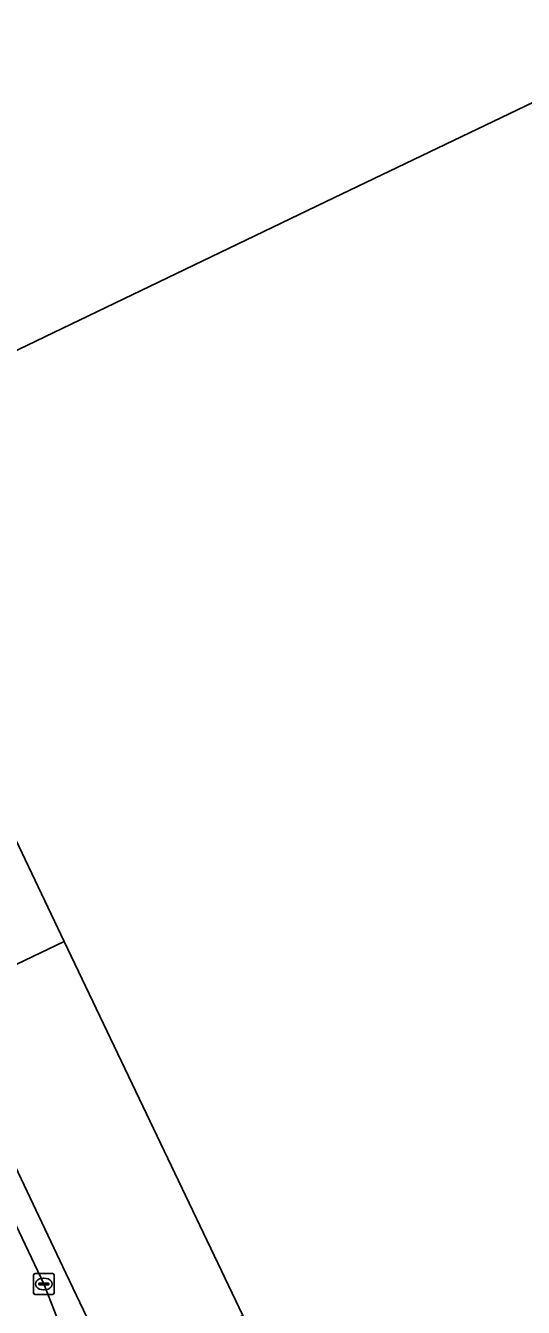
# Model space of a CAD drawing. Extents: x 157692 to 159674, y 381452 to 383291.
# Drawn here: x 159485.1 to 159509.1, y 382442.1 to 382503.9 of the extents above; entities that cross this region are included whole.
import ezdxf

# ---------------------------------------------------------------- set-up
doc = ezdxf.new("R2010")
doc.units = 0
for name, color, linetype in [('IMGEO_Kolk', 7, 'Continuous'), ('IMGEO_Pand', 7, 'Continuous'), ('IMGEO_Parkeervlak_open', 7, 'Continuous'), ('IMGEO_Rijbaan_lokaal_open', 7, 'Continuous'), ('IMGEO_Voetpad_open', 7, 'Continuous')]:
    doc.layers.add(name, color=color, linetype=linetype)

msp = doc.modelspace()

# ---------------------------------------------------------------- linework, layer by layer
at = {"layer": 'IMGEO_Kolk'}
for p, q in [((159485.524, 382442.821), (159485.524, 382443.673)), ((159485.599, 382443.747), (159486.451, 382443.747)), ((159486.012, 382443.527), (159486.037, 382443.527)), ((159486.525, 382443.673), (159486.525, 382442.821)), ((159485.783, 382443.241), (159485.783, 382443.253)), ((159486.221, 382443.204), (159485.823, 382443.204)), ((159485.826, 382443.29), (159486.224, 382443.29)), ((159486.035, 382442.967), (159486.01, 382442.967)), ((159486.267, 382443.253), (159486.267, 382443.241)), ((159486.451, 382442.747), (159485.599, 382442.747))]:
    msp.add_line(p, q, dxfattribs=at)
for points in [[(159485.524, 382442.821), (159485.524, 382443.673)], [(159485.599, 382443.747), (159486.451, 382443.747)], [(159486.525, 382443.673), (159486.525, 382442.821)], [(159486.451, 382442.747), (159485.599, 382442.747)]]:
    msp.add_lwpolyline(points, dxfattribs=at)
for centre, radius, start, end in [((159485.601, 382443.671), 0.0765, 91.55205, 178.44795), ((159485.601, 382443.671), 0.0765, 91.55205, 178.44795), ((159486.449, 382443.671), 0.0765, 1.55205, 88.44795), ((159486.449, 382443.671), 0.0765, 1.55205, 88.44795), ((159485.601, 382442.823), 0.0765, 181.55205, 268.44795), ((159485.601, 382442.823), 0.0765, 181.55205, 268.44795), ((159485.823, 382443.25), 0.0403, 85.87752, 175.75265), ((159485.82, 382443.24), 0.0366, 178.93798, 274.71019), ((159486.224, 382443.247), 0.043, 264.86636, 352.45326), ((159486.228, 382443.252), 0.0386, 1.73085, 96.63898), ((159486.449, 382442.823), 0.0765, 271.55205, 358.44795), ((159486.449, 382442.823), 0.0765, 271.55205, 358.44795)]:
    msp.add_arc(centre, radius, start, end, dxfattribs=at)
for centre, major_axis, ratio, start_param, end_param in [((159486.011, 382443.247), (-0.387, 0.002), 0.722429, 4.712389, 7.853982), ((159486.036, 382443.247), (-0.39, 0.002), 0.717154, 1.570796, 4.712389)]:
    msp.add_ellipse(centre, major_axis=major_axis, ratio=ratio, start_param=start_param, end_param=end_param, dxfattribs=at)
at = {"layer": 'IMGEO_Pand'}
for points in [[(159524.044, 382541.608), (159507.084, 382533.556), (159500, 382530.155), (159462.093, 382511.955), (159463.295, 382509.423), (159466.469, 382502.738), (159467.775, 382500), (159471.826, 382491.51), (159475.504, 382483.815), (159500, 382495.576), (159509.214, 382500), (159534.448, 382512.115)], [(159538.721, 382500), (159534.448, 382512.115), (159509.214, 382500), (159500, 382495.576), (159475.504, 382483.815), (159477.24, 382480.182), (159481.521, 382471.225), (159487.009, 382459.742), (159495.618, 382441.728), (159500, 382432.462), (159504.022, 382423.958), (159505.433, 382420.948), (159524.067, 382431.668), (159552.996, 382448.312), (159553.466, 382447.497), (159556.494, 382449.239), (159555.996, 382450.104), (159556.265, 382450.259), (159554.604, 382454.975), (159554.273, 382455.912)]]:
    msp.add_lwpolyline(points, close=True, dxfattribs=at)
at = {"layer": 'IMGEO_Parkeervlak_open'}
msp.add_lwpolyline([(159481.521, 382471.225), (159475.409, 382468.286), (159480.874, 382456.82), (159487.009, 382459.742)], close=True, dxfattribs=at)
at = {"layer": 'IMGEO_Rijbaan_lokaal_open'}
msp.add_lwpolyline([(159487.385, 382439.761), (159486.026, 382443.247), (159478.704, 382458.654), (159470.752, 382475.35), (159461.115, 382495.595), (159459.024, 382500), (159452.914, 382512.868), (159447.087, 382525.115), (159444.2, 382531.26), (159434.696, 382551.256), (159425.065, 382571.526), (159414.344, 382594.082), (159407.094, 382609.313), (159397.429, 382629.658), (159386.831, 382652.062), (159379.76, 382666.885), (159377.482, 382671.691), (159371.1, 382685.156)], dxfattribs=at)
at = {"layer": 'IMGEO_Voetpad_open'}
for points in [[(159434.696, 382551.256), (159444.2, 382531.26), (159447.087, 382525.115), (159452.914, 382512.868), (159459.024, 382500), (159461.115, 382495.595), (159470.752, 382475.35), (159478.704, 382458.654), (159486.026, 382443.247), (159487.385, 382439.761)], [(159489.454, 382438.795), (159487.084, 382443.773), (159480.874, 382456.82), (159475.409, 382468.286), (159471.121, 382477.284), (159465.751, 382488.562), (159460.394, 382499.834), (159460.315, 382500), (159457.206, 382506.57), (159451.847, 382517.839), (159449.695, 382522.332), (159444.383, 382533.627), (159436.799, 382549.567)]]:
    msp.add_lwpolyline(points, dxfattribs=at)
msp.add_lwpolyline([(159487.084, 382443.773), (159489.454, 382438.795), (159495.618, 382441.728), (159487.009, 382459.742), (159480.874, 382456.82)], close=True, dxfattribs=at)

doc.saveas('drawing.dxf')
